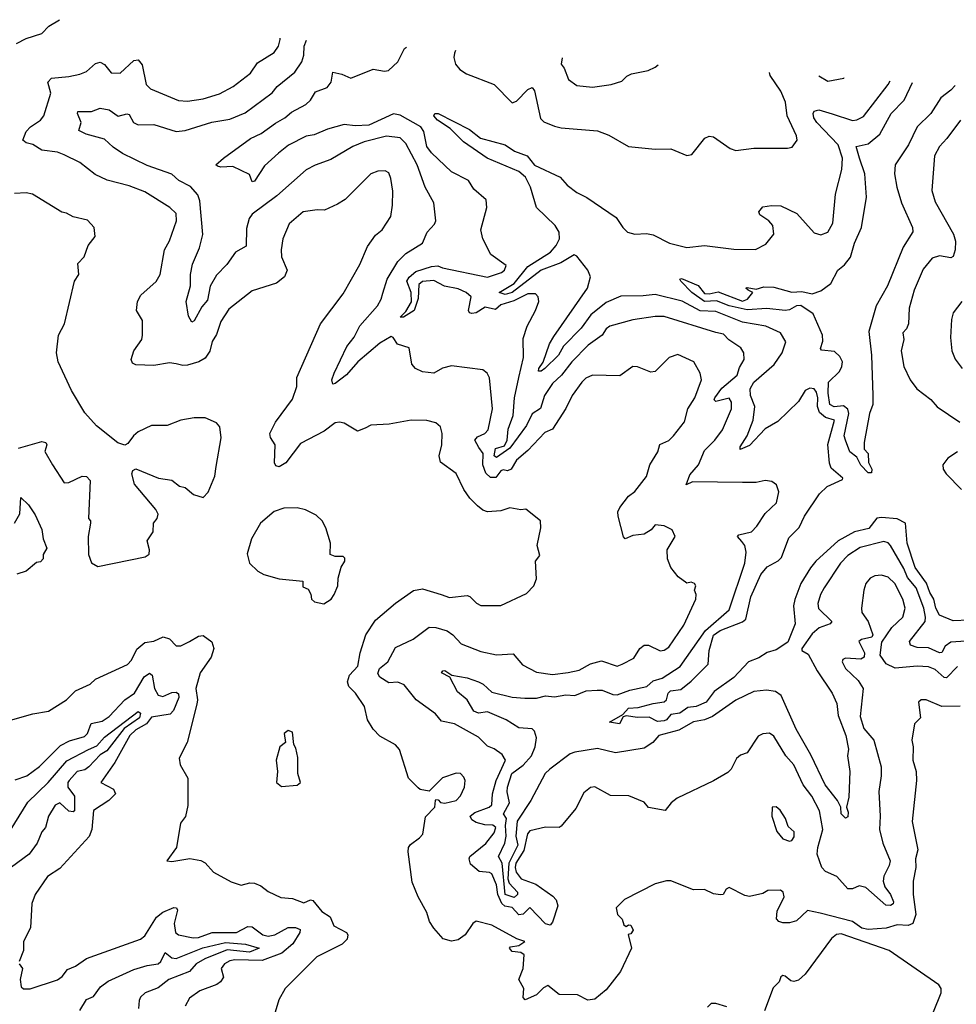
# Model space of a CAD drawing. Extents: x 1245515 to 1420776, y 606314 to 671314.
# Tile 324 of 385: x 1390186 to 1394369, y 657014 to 661414. Entities that reach past the tile are written whole.
import ezdxf

# ---------------------------------------------------------------- set-up
doc = ezdxf.new("R2010")
doc.units = 0

msp = doc.modelspace()

# ---------------------------------------------------------------- linework, layer by layer
at = {"layer": '0CON10XD'}
for points in [[(1390172.2, 661307.8), (1390215, 661329.2), (1390285, 661352), (1390316.7, 661385), (1390364, 661414)], [(1392068.8, 658845), (1392105, 658832.1), (1392185, 658840.8), (1392197.1, 658837.1), (1392226.1, 658806.1), (1392245, 658796.2), (1392335, 658795.8), (1392449.6, 658850.4), (1392482.5, 658885), (1392494.3, 658915), (1392490, 658995), (1392509.5, 659020.5), (1392497.1, 659065), (1392513.6, 659143.6), (1392512.5, 659175), (1392446.7, 659226.7), (1392424.2, 659224.2), (1392375, 659232.9), (1392335, 659219.6), (1392275.6, 659215.6), (1392255, 659222), (1392231.1, 659241.1), (1392196.1, 659276.1), (1392169.4, 659315), (1392135, 659385.8), (1392065, 659437.5), (1392059.6, 659465), (1392071.1, 659515), (1392073.3, 659565), (1392065.4, 659595.4), (1392045, 659613.1), (1392005, 659623.3), (1391935, 659624.5), (1391836.1, 659606.1), (1391755, 659602), (1391728.8, 659588.8), (1391695, 659576), (1391635, 659610.8), (1391614.2, 659615.8), (1391595, 659612), (1391546, 659575), (1391439.6, 659520.4), (1391375, 659434.2), (1391345, 659416.7), (1391330.7, 659420.7), (1391323.6, 659433.6), (1391327.5, 659515), (1391306.4, 659546.4), (1391303.5, 659565), (1391328.9, 659615), (1391405, 659718), (1391424, 659775), (1391424.2, 659815), (1391530, 660055), (1391631.2, 660188.8), (1391705, 660320), (1391739.6, 660400.4), (1391775, 660450.8), (1391805.3, 660474.7), (1391843.1, 660535), (1391851.1, 660585), (1391852.4, 660647.6), (1391843.5, 660705), (1391835, 660729.2), (1391818.7, 660738.7), (1391785, 660737.8), (1391754.2, 660725), (1391639.3, 660610.7), (1391605, 660590), (1391546.9, 660563.1), (1391515, 660564.5), (1391452, 660555), (1391388.8, 660501.2), (1391361.9, 660435), (1391353.1, 660385), (1391355.6, 660355), (1391380, 660295), (1391368.8, 660265), (1391333, 660237), (1391225, 660202.5), (1391120.2, 660119.8), (1391084.7, 660065.3), (1391065, 660006.7), (1391045, 659976.7), (1391035, 659933.3), (1391015, 659901.2), (1390985.5, 659884.5), (1390935, 659870), (1390915, 659868.1), (1390884.2, 659875.8), (1390855, 659881.1), (1390785, 659868.4), (1390705, 659871.2), (1390689.1, 659879.1), (1390683.5, 659895), (1390695.6, 659935), (1390731.9, 659985), (1390734.4, 660005), (1390735, 660070), (1390708.1, 660115), (1390711.8, 660155), (1390727.6, 660182.4), (1390795.3, 660244.7), (1390813.8, 660275), (1390833.4, 660385), (1390855, 660425.8), (1390886.5, 660515), (1390885, 660548.1), (1390856.7, 660575), (1390745, 660645.4), (1390675, 660671.1), (1390576.9, 660696.9), (1390522.7, 660722.7), (1390455, 660775.4), (1390385, 660810.6), (1390355, 660821.3), (1390285, 660830.8), (1390245, 660856.7), (1390215, 660863.8), (1390200.5, 660875), (1390215, 660914.5), (1390234.1, 660935.9), (1390278.9, 660965), (1390293.5, 660985), (1390324.5, 661085), (1390312.2, 661135), (1390327.6, 661152.4), (1390405, 661159.6), (1390455, 661171.2), (1390485, 661182.1), (1390525, 661217.5), (1390545, 661223.5), (1390565, 661214.4), (1390595, 661177.1), (1390635, 661174.4), (1390695, 661231.5), (1390714.5, 661234.5), (1390732.2, 661212.2), (1390750.9, 661125), (1390770, 661105), (1390895, 661053.6), (1390935, 661050.4), (1391005, 661060.4), (1391077.7, 661082.3), (1391139.2, 661115), (1391217.1, 661175), (1391248.5, 661221.5), (1391322.1, 661267.9), (1391341.5, 661295), (1391350, 661325), (1391349, 661330.7)], [(1394034.1, 658035.9), (1394022.8, 657965), (1394029.2, 657855), (1394026.2, 657795), (1394041.7, 657735), (1394073.6, 657655), (1394070, 657635), (1394045, 657587.5), (1394043, 657565), (1394050, 657540), (1394075, 657505.4), (1394088.1, 657471.9), (1394086.7, 657463.2), (1394075, 657456.2), (1394055, 657456.7), (1393965, 657537.1), (1393935, 657543.1), (1393905, 657530), (1393885, 657530), (1393835.4, 657585.4), (1393785, 657608.1), (1393768.9, 657625), (1393748.1, 657685), (1393750.8, 657715), (1393773.7, 657795), (1393758.4, 657878.4), (1393724.5, 657944.5), (1393684.8, 657994.8), (1393643.3, 658085), (1393608.1, 658125), (1393555, 658211.9), (1393535.4, 658225.4), (1393505, 658222.3), (1393485, 658212.1), (1393435, 658137.5), (1393405, 658127.1), (1393387.9, 658112.1), (1393364.5, 658065.5), (1393349.6, 658050.4), (1393285, 658012.5), (1393122.5, 657935), (1393095.6, 657915), (1393068.9, 657881.1), (1392995, 657894), (1392975, 657917.5), (1392906.4, 657946.4), (1392825, 657948), (1392755, 657986.7), (1392735, 657982.5), (1392705, 657960), (1392670.3, 657889.7), (1392605, 657810), (1392595, 657803.8), (1392534.1, 657805.9), (1392465, 657790), (1392454.4, 657775.6), (1392438.4, 657701.6), (1392402.3, 657645), (1392398.6, 657625), (1392403.6, 657605), (1392425.9, 657575), (1392491.6, 657551.6), (1392567.5, 657497.6), (1392581.8, 657481.8), (1392589.6, 657455), (1392565, 657381.5), (1392555, 657367.5), (1392535, 657374.2), (1392465, 657446.7), (1392435, 657417.8), (1392415, 657414.1), (1392385, 657446.3), (1392353.3, 657453.3), (1392339.5, 657465), (1392321.2, 657505), (1392315, 657548.1), (1392295, 657597.5), (1392285, 657603.8), (1392237.9, 657607.9), (1392200, 657640), (1392192.9, 657665), (1392196.3, 657675), (1392267.7, 657732.3), (1392305, 657780), (1392312.5, 657805), (1392298.6, 657815), (1392264, 657816), (1392225, 657827), (1392205, 657838.5), (1392198.4, 657855), (1392218.3, 657871.7), (1392282.9, 657895), (1392295.2, 657905), (1392298, 657955), (1392313.4, 658015), (1392356, 658106), (1392340.4, 658130.4), (1392305.8, 658155.8), (1392275, 658167.9), (1392235, 658207.9), (1392128.4, 658268.4), (1392069.9, 658279.9), (1392042.9, 658312.9), (1391957.5, 658375), (1391902.5, 658442.5), (1391875, 658454.4), (1391835, 658450.7), (1391795, 658476.4), (1391785, 658492.9), (1391793.5, 658515), (1391830.4, 658545), (1391865, 658608.9), (1391943.5, 658646.5), (1392015, 658698.9), (1392045, 658698.8), (1392095, 658682.7), (1392120.6, 658665), (1392157.1, 658625), (1392245, 658591.1), (1392315, 658576.1), (1392390.4, 658580.4), (1392431.1, 658531.1), (1392495, 658497.9), (1392565, 658488.4), (1392635, 658496.7), (1392685, 658508.1), (1392735, 658535.6), (1392785, 658548.9), (1392855, 658525.6), (1392876.2, 658533.8), (1392928.8, 658561.2), (1392955.3, 658604.7), (1392975, 658618.8), (1392995, 658618.8), (1393046.5, 658593.5), (1393065, 658596.7), (1393085, 658610), (1393151.7, 658708.3), (1393205.7, 658825), (1393207.5, 658845), (1393200, 658865), (1393206.2, 658885), (1393200, 658895), (1393185, 658900), (1393165, 658896.2), (1393126.7, 658925), (1393095, 658966.2), (1393079.4, 659005), (1393078.6, 659045), (1393114, 659105), (1393100, 659135), (1393065, 659152.5), (1393025, 659157.5), (1393006.2, 659133.8), (1392975, 659114.5), (1392925, 659108.9), (1392890, 659095), (1392882.6, 659102.6), (1392858.6, 659195), (1392857.5, 659215), (1392866, 659235), (1392905.8, 659285), (1392934, 659306), (1392985, 659372.5), (1393000, 659425), (1393036.8, 659483.2), (1393045, 659516), (1393085, 659534.4), (1393105.6, 659555), (1393155, 659616.7), (1393170, 659675), (1393202.2, 659725), (1393231.1, 659805), (1393224.6, 659834.6), (1393197.5, 659885), (1393125, 659917.3), (1393086.2, 659905), (1393025, 659841.4), (1393005, 659839.4), (1392945, 659862.5), (1392925, 659864.2), (1392867.1, 659822.9), (1392745, 659825.4), (1392715, 659811.8), (1392696.2, 659795), (1392652.9, 659735), (1392625, 659676.9), (1392566.3, 659583.6), (1392531.3, 659568.7), (1392455, 659488.5), (1392405, 659445.4), (1392381.7, 659405), (1392365, 659398.4), (1392345, 659403.1), (1392335, 659398.1), (1392312.1, 659367.9), (1392288.5, 659368.5), (1392267.9, 659387.9), (1392254.8, 659425), (1392256.5, 659475), (1392237.3, 659502.7), (1392218.9, 659535), (1392230.5, 659549.5), (1392263.1, 659565), (1392278.1, 659581.9), (1392298.2, 659675), (1392285, 659813.3), (1392274.6, 659834.6), (1392255, 659850), (1392115, 659867.5), (1392075, 659857.1), (1392035, 659834.4), (1391985, 659840.6), (1391953.8, 659855), (1391938, 659875), (1391925, 659947.5), (1391873.4, 659963.4), (1391854.1, 659994.1), (1391845, 659998.6), (1391795, 659968.9), (1391696.9, 659885), (1391645, 659826.9), (1391595, 659787.8), (1391585, 659786), (1391580.8, 659805), (1391590, 659835), (1391646.7, 659953.3), (1391679.7, 659995), (1391704.5, 660045.5), (1391784.7, 660135), (1391801.1, 660165), (1391807.7, 660192.3), (1391826.7, 660255), (1391875, 660332.9), (1391910.6, 660369.4), (1391984.4, 660415), (1392006.2, 660465), (1392039.3, 660500.7), (1392045.3, 660515), (1392035.2, 660595.2), (1391996.9, 660665), (1391961.1, 660765), (1391911.2, 660861.2), (1391885.9, 660885.9), (1391825, 660892.8), (1391725, 660867.9), (1391673.2, 660846.8), (1391575, 660789.2), (1391505, 660764.6), (1391465, 660743.1), (1391335, 660626.7), (1391224.7, 660545), (1391211.1, 660525), (1391199, 660481), (1391197.7, 660402.3), (1391150.3, 660375), (1391110.4, 660319.6), (1391065, 660272.2), (1391037.1, 660222.9), (1391025, 660161.2), (1390998.7, 660131.3), (1390965, 660068), (1390955, 660062.5), (1390939.6, 660089.6), (1390928.9, 660155), (1390949.1, 660225), (1390948.1, 660275), (1390958.3, 660321.7), (1390989.5, 660395), (1391004.4, 660454.4), (1390990.8, 660605), (1390981.9, 660631.9), (1390949, 660669), (1390896.4, 660695), (1390865, 660723.1), (1390755, 660762.3), (1390645.6, 660815.6), (1390603.8, 660843.8), (1390565, 660880.4), (1390482.9, 660902.9), (1390449.5, 660919.5), (1390460, 660955), (1390444, 660995), (1390445.7, 661004.3), (1390506, 661004), (1390545, 661018.8), (1390585, 661010.7), (1390625, 660982.5), (1390665, 660993.3), (1390675, 660990.8), (1390694.5, 660955), (1390715, 660943.8), (1390785, 660946), (1390885, 660914.7), (1390925, 660919.3), (1391044, 660956), (1391125, 660970), (1391192.3, 660997.7), (1391313.4, 661086.6), (1391335.5, 661115), (1391415, 661179.2), (1391446.5, 661225), (1391455.7, 661255), (1391456.5, 661295), (1391466.7, 661322.5)], [(1394503.4, 658643.4), (1394345, 658632.5), (1394319.5, 658615), (1394305, 658586.9), (1394295, 658585.2), (1394245, 658606.7), (1394195, 658609.4), (1394165, 658619.5), (1394160.9, 658635), (1394229.6, 658725), (1394232, 658745), (1394223.9, 658785), (1394189.8, 658875), (1394151.4, 658921.4), (1394135, 658961.1), (1394075.2, 659065.2), (1394065, 659076.2), (1394045, 659083.1), (1393939.4, 659055), (1393885, 659019.3), (1393852.7, 658985), (1393778.9, 658875), (1393762.5, 658845), (1393751.5, 658805), (1393753.3, 658783.3), (1393812.7, 658725), (1393806.1, 658713.9), (1393757.3, 658697.3), (1393725, 658670.4), (1393680, 658605), (1393678.8, 658595), (1393708.3, 658578.3), (1393747.8, 658505), (1393814.7, 658405), (1393835, 658358), (1393842, 658305), (1393876, 658215), (1393887.2, 658155), (1393884, 658125), (1393893.4, 658055), (1393889.3, 657940.7), (1393878.8, 657895), (1393887, 657873), (1393885, 657852), (1393875, 657846), (1393855.8, 657865), (1393852.9, 657895), (1393839.1, 657925), (1393783.3, 657995), (1393719.2, 658129.2), (1393653.6, 658243.6), (1393587.4, 658395), (1393562.3, 658412.3), (1393521.7, 658418.3), (1393465, 658412.1), (1393385, 658373.8), (1393280, 658300), (1393244.1, 658285.9), (1393195, 658277.3), (1393130.2, 658239.8), (1393040.8, 658215), (1393013.5, 658185), (1392975, 658159.2), (1392847.6, 658137.6), (1392767.2, 658157.2), (1392665, 658141), (1392645, 658133), (1392554.5, 658065.5), (1392532.3, 658045), (1392469.6, 657925), (1392407.7, 657832.3), (1392401.9, 657765), (1392410.5, 657725), (1392370.2, 657645), (1392366.1, 657575), (1392371.6, 657555), (1392408.8, 657515), (1392409.5, 657505), (1392395, 657492.3), (1392354.5, 657505), (1392340.6, 657645), (1392323.8, 657675), (1392353.2, 657735), (1392358.8, 657765), (1392355.9, 657814.1), (1392360.9, 657845), (1392346.8, 657865), (1392374.3, 657915), (1392363.2, 657963.2), (1392364.1, 657985), (1392383.8, 658046.2), (1392435, 658083.7), (1392472.3, 658125), (1392487.8, 658165), (1392493.7, 658205), (1392485.3, 658235.3), (1392475.3, 658245.3), (1392415, 658250.4), (1392359.4, 658285), (1392275, 658322), (1392235, 658315.5), (1392215, 658324.8), (1392184.3, 658375), (1392141.2, 658411.2), (1392106.6, 658476.6), (1392069.4, 658495), (1392075.6, 658504.4), (1392085, 658505.3), (1392115.6, 658485.6), (1392185, 658473.1), (1392235.5, 658455.5), (1392255.5, 658445.5), (1392295, 658409.6), (1392385, 658386.4), (1392442, 658382), (1392495, 658382), (1392535, 658392.4), (1392575, 658388.4), (1392625, 658396.7), (1392665, 658394.3), (1392716, 658415), (1392765, 658418.8), (1392787.8, 658417.8), (1392835, 658399.3), (1392855, 658397.6), (1392911.7, 658418.3), (1392987.1, 658435), (1393015, 658459.3), (1393055, 658471.9), (1393135.6, 658524.4), (1393248.6, 658685), (1393355, 658776.9), (1393425.3, 658985.3), (1393431.1, 659035), (1393425.3, 659065), (1393412.1, 659082.1), (1393392.2, 659105), (1393397.3, 659112.7), (1393455, 659125.8), (1393478.9, 659151.1), (1393515, 659207.5), (1393565.8, 659255), (1393576.2, 659305), (1393566.2, 659335), (1393545, 659350), (1393515, 659354.3), (1393475, 659346.7), (1393415, 659345.5), (1393191.5, 659348.5), (1393162.9, 659335), (1393179.2, 659380.7), (1393217.7, 659425), (1393245, 659489.5), (1393290.9, 659535), (1393325, 659581.9), (1393365.5, 659674.5), (1393364.8, 659704.8), (1393355, 659723.1), (1393295, 659707.4), (1393287.8, 659715), (1393290.3, 659725), (1393321.9, 659768.1), (1393390.5, 659825), (1393400.3, 659859.7), (1393421.2, 659895), (1393420.5, 659925), (1393407.1, 659947.1), (1393353.5, 659983.5), (1393329, 660009), (1393295, 660016.6), (1393065, 660087), (1393025, 660087.2), (1392925, 660072.9), (1392821.9, 660045), (1392805, 660031.9), (1392787.8, 660005), (1392725, 659959.7), (1392652.8, 659885), (1392606, 659825), (1392565, 659787.7), (1392529.4, 659735), (1392512.8, 659677.2), (1392475, 659653.1), (1392449.7, 659600.3), (1392375, 659500), (1392315, 659457.5), (1392305.5, 659465), (1392311.8, 659498.2), (1392350.7, 659509.3), (1392363.1, 659535), (1392367.7, 659585), (1392390.7, 659645), (1392396, 659724), (1392414.7, 659815), (1392435.9, 659905), (1392435, 659988.8), (1392452.9, 660045), (1392490.5, 660115), (1392504.3, 660155), (1392502, 660175), (1392489.1, 660189.1), (1392455, 660189.7), (1392392.8, 660157.2), (1392335, 660139.6), (1392311, 660119), (1392265, 660129.6), (1392225, 660104.4), (1392205, 660100.7), (1392194.8, 660104.8), (1392190.6, 660115), (1392201.9, 660175), (1392180.8, 660195), (1392145, 660211.8), (1392083.4, 660223.4), (1392035, 660248.8), (1391985.8, 660244.2), (1391969.4, 660230.6), (1391965, 660167.5), (1391948.5, 660115), (1391900, 660085), (1391884.7, 660084.7), (1391910.6, 660109.4), (1391936.6, 660153.4), (1391934.1, 660195), (1391915.2, 660245), (1391925, 660264.2), (1391955, 660288.1), (1392025, 660311.6), (1392053.4, 660313.4), (1392074.6, 660305), (1392275, 660264.2), (1392338, 660285), (1392350.8, 660295), (1392358.8, 660315), (1392290, 660365), (1392254.2, 660435), (1392245.6, 660475), (1392271.9, 660575), (1392269.1, 660609.1), (1392215, 660656.7), (1392190, 660695), (1392115, 660734.4), (1392025, 660818.5), (1392005, 660847.1), (1391990.7, 660915), (1391977.2, 660935), (1391885, 660987.8), (1391855, 660993.7), (1391745, 660942.1), (1391685, 660939.9), (1391635, 660945.7), (1391560.8, 660925), (1391501.2, 660898.8), (1391465, 660893.2), (1391386.5, 660853.5), (1391342.1, 660817.9), (1391279.1, 660760.9), (1391235, 660692.5), (1391225, 660690), (1391212.9, 660722.9), (1391138.4, 660758.4), (1391085, 660754.3), (1391069.5, 660759.5), (1391062.5, 660765), (1391095.6, 660795), (1391217.4, 660882.6), (1391265, 660904.7), (1391328, 660952), (1391370.5, 660975), (1391399.2, 661000.9), (1391463.3, 661035), (1391484.5, 661055), (1391507.8, 661092.2), (1391559.7, 661110.3), (1391577.8, 661135), (1391585, 661180), (1391625, 661171.1), (1391665, 661152.9), (1391765, 661192.9), (1391815, 661184), (1391833.3, 661186.7), (1391874.5, 661225.5), (1391904.3, 661285), (1391913, 661291.4)], [(1392133.2, 661276), (1392127.5, 661265), (1392124.5, 661245), (1392133.1, 661215), (1392151.2, 661191.2), (1392181.5, 661171.5), (1392305, 661124.5), (1392385, 661043.1), (1392405, 661049.5), (1392455, 661101.9), (1392475, 661110.8), (1392485, 661096.2), (1392512.8, 660972.8), (1392527.6, 660957.6), (1392575, 660938.2), (1392605, 660930.7), (1392766.9, 660916.9), (1392818, 660898), (1392905, 660847.5), (1393025, 660835.8), (1393095, 660837.1), (1393165, 660806.7), (1393188, 660812), (1393245.5, 660884.5), (1393265, 660893.1), (1393285, 660890), (1393359.1, 660839.1), (1393385, 660830), (1393465, 660839.4), (1393615, 660839.2), (1393636.2, 660845), (1393658, 660875), (1393655.6, 660895), (1393613.8, 660985), (1393606.3, 661045), (1393585.9, 661095), (1393537.9, 661165), (1393534.6, 661178.3)], [(1392608.6, 661242.9), (1392604, 661215), (1392617.9, 661197.9), (1392636.6, 661146.6), (1392675, 661119.2), (1392745, 661112.5), (1392827.5, 661125), (1392875, 661138.8), (1392897.7, 661162.3), (1392918.3, 661171.7), (1392992.4, 661187.6), (1393025, 661202.5), (1393037.2, 661213)], [(1393754.9, 661163), (1393795, 661138.9), (1393866.8, 661153.2), (1393868.6, 661155.1)], [(1394425, 658731), (1394355, 658728.2), (1394295, 658752.8), (1394277.8, 658785), (1394269.6, 658825), (1394250.6, 658855), (1394235.7, 658895.7), (1394185, 658965.5), (1394150.6, 659075), (1394142.3, 659165), (1394105, 659183.5), (1394035, 659190.3), (1394015, 659187.1), (1393979.3, 659140.7), (1393914, 659126), (1393841.9, 659085), (1393741.9, 658995), (1393718.2, 658965), (1393675.3, 658895), (1393647.4, 658822.6), (1393642, 658795), (1393650.3, 658715), (1393616.7, 658633.3), (1393565, 658598.6), (1393525, 658586.1), (1393488, 658562), (1393440.5, 658545), (1393375.2, 658475), (1393288.2, 658411.8), (1393252, 658365), (1393207.5, 658345), (1393169.9, 658340.1), (1393135, 658314.8), (1393095, 658310), (1393075.3, 658285), (1393065, 658280.5), (1393035, 658278.8), (1392997.7, 658297.7), (1392945.3, 658295.3), (1392895, 658303.3), (1392880.8, 658299.2), (1392865, 658268.4), (1392820.8, 658275), (1392880, 658310), (1392905, 658337.5), (1392948.9, 658341.1), (1393015, 658359.2), (1393065, 658365.6), (1393074.6, 658375.4), (1393082.1, 658405), (1393092.9, 658415), (1393138.9, 658421.1), (1393185, 658457.9), (1393261.2, 658535), (1393265.2, 658595), (1393285, 658664.1), (1393314.1, 658685), (1393415, 658724), (1393429.4, 658735), (1393451.9, 658835), (1393497, 658935), (1393525, 658968.8), (1393574.3, 658995.7), (1393589.1, 659010.9), (1393621, 659099), (1393666.9, 659145), (1393690.7, 659195), (1393757.7, 659295), (1393792.3, 659327.7), (1393861.1, 659358.9), (1393862.2, 659365), (1393810.8, 659410.8), (1393802.6, 659432.6), (1393795.1, 659515.1), (1393825.3, 659625), (1393785, 659635.9), (1393758.8, 659658.8), (1393749.2, 659685), (1393751.3, 659725), (1393745, 659749.1), (1393735, 659764.6), (1393715, 659768), (1393695, 659756.7), (1393665, 659708.2), (1393571.8, 659618.2), (1393515, 659586.4), (1393445, 659511.3), (1393404.1, 659494.1), (1393403.3, 659505), (1393434.5, 659555), (1393461.6, 659625), (1393470, 659685), (1393449.5, 659735), (1393448.8, 659765), (1393465, 659793.9), (1393556.1, 659873.9), (1393590.9, 659925), (1393608.6, 659975), (1393584.5, 660014.5), (1393519.2, 660045), (1393415, 660061.7), (1393295, 660109.9), (1393225, 660113), (1393145, 660156.9), (1393025, 660186.5), (1392970.5, 660179.5), (1392871.6, 660178.4), (1392805, 660150.2), (1392737.6, 660095), (1392693.7, 660035), (1392615, 659954.6), (1392592.3, 659915), (1392532.2, 659855), (1392515, 659842.9), (1392503.1, 659843.1), (1392504.7, 659855), (1392524.4, 659884.4), (1392552.9, 659965), (1392571.2, 659998.8), (1392721.6, 660215), (1392735.3, 660265), (1392723.1, 660295), (1392675, 660356.9), (1392663, 660363), (1392603, 660327), (1392515, 660294.9), (1392385.2, 660195), (1392355, 660186), (1392328, 660195), (1392395, 660235.2), (1392455, 660311.1), (1392556.5, 660375), (1392582.5, 660405), (1392596.5, 660435), (1392595.6, 660465), (1392577.4, 660495), (1392494.2, 660574.2), (1392466.9, 660665), (1392445, 660710.4), (1392415, 660735.7), (1392273.3, 660795), (1392167.6, 660867.6), (1392108, 660928), (1392052.4, 660965), (1392035.7, 660985), (1392040, 660995), (1392055, 660995.5), (1392195, 660923.3), (1392244.2, 660884.3), (1392355, 660854.4), (1392395.9, 660825.9), (1392453.3, 660805), (1392485, 660763.9), (1392599.8, 660709.8), (1392630.8, 660675), (1392675, 660641.6), (1392719.8, 660619.8), (1392850.8, 660530.8), (1392879.6, 660485), (1392900, 660465), (1392933.8, 660456.2), (1392985, 660459.2), (1393015, 660452.1), (1393088, 660415), (1393165, 660396.7), (1393245, 660404.4), (1393375, 660388.5), (1393472.7, 660387.3), (1393519.1, 660410.9), (1393554.2, 660455), (1393549.4, 660495), (1393531.9, 660515), (1393491.5, 660541.5), (1393487.2, 660555), (1393505, 660577.1), (1393543.8, 660583.8), (1393585, 660582.5), (1393657.7, 660547.7), (1393735, 660462), (1393765, 660452.9), (1393795, 660464.2), (1393817.5, 660505), (1393830.4, 660635), (1393858.7, 660745), (1393861.1, 660795), (1393841.6, 660855), (1393746.5, 660955), (1393733.7, 660975), (1393730.4, 660995), (1393735, 661005.6), (1393755, 661011.2), (1393815, 660992.9), (1393905, 660964.2), (1393925, 660966.1), (1393955, 660982.1), (1394064.7, 661125), (1394073.6, 661140.8)], [(1394364.5, 661120.5), (1394345, 661098.5), (1394299.6, 661065), (1394255.2, 660994.8), (1394194.7, 660935), (1394155.4, 660855), (1394096.2, 660765), (1394094, 660725), (1394104.3, 660665), (1394125, 660595.6), (1394173.8, 660485), (1394175.5, 660465.5), (1394132.6, 660397.4), (1394061.5, 660225), (1394012.1, 660135), (1393978.9, 660021.1), (1393990.4, 659915), (1393996.7, 659735), (1393996.9, 659695), (1393982.2, 659655), (1393957.5, 659525), (1393958, 659495), (1393975.7, 659475), (1393976.7, 659435), (1393992.5, 659405), (1393990.7, 659389.3), (1393975, 659389.5), (1393942.9, 659422.9), (1393925, 659458.6), (1393893.4, 659483.4), (1393873.8, 659535), (1393868.8, 659555), (1393889.7, 659655), (1393884.3, 659674.3), (1393865, 659689.1), (1393823.8, 659683.8), (1393803.8, 659695), (1393796.9, 659745), (1393798.9, 659795), (1393847.8, 659842.2), (1393858.6, 659865), (1393860.3, 659885), (1393849.1, 659909.1), (1393825, 659931.2), (1393766.8, 659936.8), (1393763.1, 659945), (1393772.9, 659977.1), (1393771.8, 660005), (1393729.7, 660099.7), (1393675, 660137.1), (1393655, 660135.4), (1393625, 660117.6), (1393605, 660113.9), (1393523.4, 660123.4), (1393435, 660116.8), (1393354.9, 660134.9), (1393298.1, 660158.1), (1393244.6, 660155), (1393188.4, 660195), (1393138.9, 660245), (1393134, 660255), (1393142.2, 660257.8), (1393216, 660226), (1393245, 660190.6), (1393265, 660188.5), (1393305, 660197.5), (1393415, 660155.7), (1393436.7, 660165), (1393460, 660195), (1393440, 660205), (1393430, 660215), (1393435, 660217.5), (1393475, 660210), (1393509.3, 660220.7), (1393555, 660219.2), (1393635, 660197.1), (1393679.1, 660199.1), (1393725, 660189.6), (1393765, 660202.1), (1393809.1, 660235), (1393840.5, 660295), (1393870.7, 660319.3), (1393896.9, 660353.1), (1393914.6, 660415.4), (1393946, 660485), (1393968.3, 660621.7), (1393961.4, 660725), (1393936.5, 660795), (1393922.6, 660847.4), (1393975, 660858.9), (1394027.5, 660902.5), (1394078.6, 660995), (1394136.2, 661055), (1394173.2, 661133.8)], [(1394387.9, 660965), (1394327, 660883), (1394295, 660846.9), (1394272.1, 660805), (1394260.3, 660650.3), (1394275, 660600), (1394356.5, 660455), (1394366.1, 660425), (1394364.9, 660385.1), (1394355, 660356.4), (1394345, 660349.3), (1394295, 660358.2), (1394261.1, 660348.9), (1394221.3, 660298.7), (1394181.5, 660205), (1394158.8, 660125), (1394155.4, 660055), (1394147.1, 660032.9), (1394130.5, 660015), (1394134.6, 659985), (1394123.2, 659935), (1394135, 659863.8), (1394163.8, 659805), (1394193.8, 659763.8), (1394255, 659716.9), (1394283.5, 659683.5), (1394385.3, 659615.3)], [(1390180.1, 659499.9), (1390285, 659529.4), (1390302.5, 659525), (1390307.5, 659515), (1390298, 659485), (1390332.7, 659425), (1390385, 659344.5), (1390405, 659345.7), (1390465, 659374), (1390485, 659373.3), (1390500, 659355), (1390493.3, 659185), (1390502.5, 659175), (1390502.5, 659165), (1390491.4, 659105), (1390493.8, 659025), (1390507, 658987), (1390535, 658970), (1390745.6, 659014.4), (1390764.4, 659025.6), (1390766.2, 659045), (1390755.9, 659085), (1390781.9, 659125), (1390784, 659165), (1390800, 659185), (1390804.2, 659205), (1390794.2, 659225), (1390698.8, 659338.8), (1390686.7, 659385), (1390690.7, 659399.3), (1390705, 659406.7), (1390806.1, 659366.1), (1390865, 659356), (1390900.3, 659330.3), (1390925, 659323.8), (1390961.7, 659291.7), (1391005, 659278.8), (1391027.6, 659302.4), (1391056.9, 659375), (1391063, 659417), (1391085.5, 659545.5), (1391080, 659595), (1391065, 659611.9), (1391015, 659635.6), (1390965, 659635.6), (1390905.5, 659624.5), (1390845, 659600.8), (1390775, 659600), (1390715, 659572.5), (1390694, 659555), (1390669.3, 659520.7), (1390655, 659512.5), (1390623.9, 659523.9), (1390528.8, 659598.8), (1390477.1, 659657.1), (1390416.7, 659756.7), (1390357.1, 659885), (1390350, 659925), (1390358.6, 660005), (1390385.7, 660055), (1390430, 660245), (1390450, 660275), (1390446.2, 660325), (1390473.8, 660355), (1390491.2, 660405), (1390523.3, 660445), (1390518.8, 660485), (1390488.7, 660518.7), (1390425, 660532.5), (1390395, 660550), (1390374.1, 660554.1), (1390242.5, 660635), (1390215, 660640.6), (1390163.1, 660636.9)], [(1394393.8, 660155), (1394355.6, 660104.4), (1394347.8, 660075), (1394343.2, 659993.2), (1394349.2, 659935), (1394365, 659896.7), (1394396.2, 659855)], [(1394375, 659482.5), (1394330.8, 659455), (1394309.2, 659425), (1394310.8, 659405), (1394324.3, 659385), (1394393.1, 659315)], [(1390163.3, 659165), (1390186.7, 659206.7), (1390191.7, 659278.3), (1390225, 659245.8), (1390255, 659200.8), (1390285, 659136.2), (1390291.2, 659095), (1390307, 659053), (1390290, 659025), (1390290, 659005), (1390278.3, 658991.7), (1390261.7, 658988.3), (1390215, 658950), (1390173, 658937)], [(1391545, 658803.3), (1391577.5, 658825), (1391590, 658845), (1391607.5, 658885), (1391608.3, 658918.3), (1391622.3, 658967.7), (1391638.8, 658995), (1391638.3, 659008.3), (1391630, 659015), (1391595, 659016), (1391572.5, 659025), (1391573.8, 659075), (1391553.9, 659143.9), (1391537.5, 659175), (1391509.4, 659199.4), (1391463.2, 659223.2), (1391425, 659232.9), (1391365, 659231.1), (1391322.9, 659217.1), (1391261.1, 659165), (1391220.8, 659095), (1391202.1, 659027.9), (1391212.5, 658985), (1391249.7, 658949.7), (1391276.7, 658935), (1391345.5, 658915.5), (1391450, 658905), (1391450, 658880), (1391475, 658870), (1391487, 658847), (1391490, 658825), (1391503, 658813), (1391545, 658803.3)], [(1394375, 658523.4), (1394325, 658473.5), (1394314.6, 658475), (1394275, 658510.3), (1394245, 658522.6), (1394195, 658525.2), (1394096.4, 658516.4), (1394056.5, 658536.5), (1394029.3, 658575), (1394037.1, 658632.9), (1394082.1, 658697.9), (1394131.2, 658745), (1394140.9, 658785), (1394130, 658825), (1394094.6, 658895), (1394065, 658923.6), (1394035, 658931.8), (1394005, 658928.5), (1393985, 658918.6), (1393965.6, 658895), (1393956.5, 658865), (1393945.5, 658785), (1393947.8, 658765), (1393976, 658725), (1393996.7, 658665), (1393992.5, 658655), (1393945.5, 658644.5), (1393934.7, 658635.3), (1393960, 658585), (1393958, 658565), (1393943, 658557), (1393875, 658561.5), (1393861.9, 658555), (1393858.9, 658545), (1393874.6, 658515), (1393930.7, 658460.7), (1393953.8, 658425), (1393940.4, 658300.4), (1393956.3, 658246.3), (1394001.2, 658195), (1394034.1, 658075), (1394034.1, 658035.9)], [(1394385.9, 658345.9), (1394305, 658345.4), (1394235, 658375.5), (1394212.5, 658375), (1394200.6, 658365), (1394209.2, 658295), (1394182.9, 658267.1), (1394170.8, 658195), (1394177.1, 658165), (1394175.5, 658105), (1394190, 658055), (1394191.8, 658015), (1394171.7, 657831.7), (1394198.2, 657705), (1394187.8, 657665), (1394188.9, 657625), (1394176.1, 657565), (1394176.9, 657505), (1394188.5, 657415), (1394175.5, 657375), (1394155, 657366.2), (1394105, 657368.9), (1394055.4, 657354.6), (1393975, 657348.5), (1393947.5, 657355), (1393905, 657384.7), (1393761.1, 657421.1), (1393705, 657433.8), (1393655, 657387.1), (1393625, 657378.1), (1393595, 657378.6), (1393576.7, 657385), (1393566.1, 657396.1), (1393568.7, 657431.3), (1393600, 657495), (1393596.7, 657515), (1393584.1, 657524.1), (1393527, 657523), (1393505, 657510), (1393445, 657496), (1393425, 657500), (1393355, 657536.2), (1393340.7, 657529.3), (1393327.5, 657505), (1393315.7, 657504.3), (1393285, 657508.6), (1393245, 657528), (1393195, 657525.7), (1393095, 657566), (1393075, 657566.7), (1393025, 657552.7), (1392887.5, 657482.5), (1392850.8, 657445), (1392855.7, 657415.7), (1392877.5, 657395), (1392885, 657370), (1392895, 657362.5), (1392905, 657370), (1392915, 657367.5), (1392926.7, 657345), (1392915, 657330), (1392903, 657327), (1392918.1, 657265), (1392869.7, 657160.3), (1392805, 657078.8), (1392755, 657036.7), (1392723.6, 657033.6), (1392676.8, 657056.8), (1392595, 657058.6), (1392545, 657098.5), (1392525, 657088.2), (1392495, 657056.5), (1392443.3, 657035), (1392434.3, 657045), (1392437.1, 657085), (1392415.5, 657125), (1392434.2, 657175), (1392438.8, 657235), (1392425, 657246.2), (1392385, 657250), (1392373.3, 657265), (1392378.3, 657271.7), (1392415, 657276.7), (1392442.5, 657295), (1392406.4, 657306.4), (1392295, 657367.5), (1392225, 657385.6), (1392210.5, 657375), (1392175.6, 657325), (1392145, 657302.7), (1392115, 657295.9), (1392077.1, 657307.1), (1392035.4, 657355), (1392016.5, 657385), (1392004.5, 657424.5), (1391965.3, 657495.3), (1391939.5, 657559.5), (1391920.7, 657695), (1391922.7, 657715), (1391931.2, 657728.8), (1391972.4, 657757.6), (1391986, 657775), (1391998.3, 657851.7), (1392040, 657895), (1392042.5, 657925), (1392045, 657930), (1392055, 657927.5), (1392066.1, 657916.1), (1392085, 657912.5), (1392135, 657925.8), (1392154.5, 657945.5), (1392173.1, 657985), (1392175.6, 658015), (1392170, 658030), (1392155, 658046), (1392135, 658047.5), (1392074.2, 658025.8), (1392015, 657967.5), (1391975, 657973.8), (1391965, 657981.2), (1391922.5, 658025), (1391882.3, 658152.3), (1391865, 658173.3), (1391795, 658213.3), (1391765, 658243.3), (1391740, 658285), (1391726.7, 658345), (1391685.8, 658405), (1391655.8, 658435), (1391650, 658455), (1391658.6, 658485), (1391696.2, 658525), (1391707.2, 658585), (1391731.6, 658665), (1391775, 658731.3), (1391865, 658806.9), (1391945, 658862.9), (1391985, 658870.4), (1392068.8, 658845)], [(1390135, 658280.8), (1390245, 658312.9), (1390315, 658324.3), (1390394.6, 658375.4), (1390434.6, 658415.4), (1390501.2, 658445), (1390525, 658467.1), (1390667.5, 658532.5), (1390685, 658551.5), (1390708.9, 658601.1), (1390745, 658631.8), (1390785, 658637.7), (1390826.8, 658656.8), (1390855, 658648.1), (1390885, 658615.7), (1390905, 658616.9), (1390945, 658635.5), (1390985, 658660), (1391005, 658663.1), (1391044.6, 658634.6), (1391053.1, 658605), (1391040.6, 658565), (1390992.5, 658495), (1390972.6, 658425), (1390980.4, 658375), (1390977.3, 658355), (1390934, 658185), (1390898, 658115), (1390903.3, 658085), (1390936.2, 658025), (1390937.3, 657902.7), (1390925.9, 657854.1), (1390903.6, 657823.6), (1390886.2, 657715), (1390843.3, 657655), (1390865, 657652.9), (1390945.7, 657665.7), (1390995, 657657.5), (1391015, 657646), (1391051.2, 657605), (1391131.2, 657561.2), (1391175, 657546.2), (1391213.1, 657556.9), (1391235, 657555.5), (1391263.7, 657543.7), (1391295, 657518), (1391352.4, 657492.4), (1391405, 657487.5), (1391455, 657468.1), (1391485, 657481.1), (1391495, 657478.6), (1391535, 657429.7), (1391572.3, 657405), (1391588.5, 657365), (1391645.8, 657335.8), (1391651.2, 657325), (1391648.2, 657305), (1391626.9, 657283.1), (1391513, 657227), (1391371.4, 657085), (1391344, 657035), (1391322.5, 656965)], [(1390165, 658018.1), (1390217.5, 658035), (1390275, 658076.8), (1390368.5, 658171.5), (1390407.8, 658192.2), (1390475, 658211.4), (1390488.3, 658225), (1390505, 658268.7), (1390555, 658280.2), (1390585, 658300.5), (1390655, 658374.7), (1390698.8, 658405), (1390742.3, 658477.7), (1390765, 658494.3), (1390778, 658485), (1390787.5, 658425), (1390805, 658395.8), (1390825, 658389.8), (1390865, 658407.3), (1390885, 658409.2), (1390895, 658401.5), (1390897.4, 658385), (1390872.8, 658327.2), (1390858.7, 658311.3), (1390775, 658297.7), (1390752.2, 658267.8), (1390705, 658241.3), (1390678.4, 658215), (1390610.4, 658095), (1390548, 658005), (1390605, 657976.4), (1390613.5, 657955), (1390584.7, 657925.3), (1390515, 657880), (1390507.8, 657795), (1390495.9, 657764.1), (1390365, 657621.2), (1390310, 657585), (1390254.3, 657505), (1390240.6, 657465), (1390234.3, 657355.7), (1390202.9, 657295), (1390202.9, 657255), (1390183.8, 657205)], [(1390145, 657791.8), (1390222.5, 657917.5), (1390313.2, 658005), (1390397.1, 658102.9), (1390493.2, 658153.2), (1390531, 658169), (1390565, 658208.3), (1390715, 658322.1), (1390725.2, 658315.2), (1390721.4, 658295), (1390652.9, 658247.1), (1390575, 658147.1), (1390545, 658128.9), (1390494.9, 658075), (1390477.2, 658062.8), (1390441.9, 658055), (1390407.2, 658015), (1390401, 658005), (1390401.5, 657985), (1390431.2, 657945), (1390430.7, 657879.3), (1390425, 657874.6), (1390405, 657876.7), (1390365, 657914.1), (1390345, 657904.7), (1390314.2, 657855), (1390300.6, 657805), (1390284.8, 657785), (1390263.2, 657735), (1390227.6, 657685), (1390090.7, 657585)], [(1391355, 657987.5), (1391425, 657993.3), (1391440, 658005), (1391427.5, 658045), (1391427.7, 658117.7), (1391419.3, 658159.3), (1391410, 658175), (1391405, 658230), (1391385, 658237.5), (1391367.5, 658225), (1391372.5, 658185), (1391347.5, 658165), (1391332, 658105), (1391336.7, 658055), (1391333.3, 658005), (1391355, 657987.5)], [(1393625, 657743.3), (1393635, 657746.2), (1393645, 657763.3), (1393645.5, 657785), (1393618.3, 657808.3), (1393605.8, 657845), (1393582.1, 657882.1), (1393565, 657896.2), (1393547.5, 657895), (1393544.7, 657854.7), (1393567.3, 657787.3), (1393593.8, 657753.8), (1393625, 657743.3)], [(1390183.3, 657195), (1390198.8, 657175), (1390188, 657125), (1390193, 657093), (1390203, 657083), (1390233, 657083), (1390355, 657123.8), (1390375, 657138.8), (1390399.5, 657170.5), (1390435, 657185.6), (1390485, 657219.1), (1390522.1, 657232.1), (1390725.8, 657305), (1390745, 657320), (1390796.4, 657403.6), (1390825, 657426.8), (1390875, 657447.5), (1390886, 657446), (1390891.2, 657435), (1390875.3, 657375), (1390881.5, 657335), (1390895, 657324.5), (1390960.9, 657310.9), (1390985, 657312.8), (1391045, 657335.5), (1391154.8, 657335.2), (1391205, 657362.8), (1391225, 657360.5), (1391271.5, 657325), (1391295, 657319.1), (1391325, 657325.2), (1391385, 657358.1), (1391417.5, 657357.5), (1391438.9, 657348.9), (1391437, 657335), (1391405.5, 657285), (1391356.4, 657243.6), (1391269.6, 657210.4), (1391147.1, 657212.9), (1391125, 657208), (1391100, 657195), (1391086.2, 657175), (1391095.6, 657135), (1391083.1, 657115), (1391066.7, 657103.3), (1390990, 657075), (1390945, 657042), (1390924.5, 657005.5)], [(1390455, 656987.5), (1390484.5, 657035.5), (1390515, 657049.5), (1390546.8, 657093.2), (1390581.6, 657118.4), (1390695, 657170.7), (1390755, 657188.5), (1390804.9, 657195.1), (1390815.8, 657205), (1390835, 657245.5), (1390865, 657222.2), (1390885, 657218.9), (1391003.4, 657266.6), (1391105, 657290.6), (1391195, 657283.1), (1391256, 657265), (1391212.9, 657247.2), (1391112.4, 657257.6), (1391012.5, 657217.5), (1390974.8, 657195), (1390945, 657160.8), (1390852.7, 657125), (1390805, 657087.6), (1390746.5, 657065), (1390725, 657046.9), (1390719.2, 657030.8), (1390716.7, 656995)], [(1394234, 656896), (1394301.6, 657065), (1394302.3, 657085), (1394291.8, 657101.8), (1394070, 657255), (1393855, 657328.8), (1393834.2, 657325.8), (1393811.8, 657308.2), (1393695, 657149.1), (1393665, 657122.9), (1393643.6, 657116.4), (1393630, 657120), (1393605, 657140), (1393595, 657143.3), (1393585, 657137.5), (1393578.8, 657115), (1393551.7, 657088.3), (1393512.5, 656985)], [(1393345, 657002.9), (1393295, 657018.1), (1393275, 657018), (1393257.7, 657002.3)]]:
    msp.add_lwpolyline(points, dxfattribs=at)

doc.saveas('drawing.dxf')
